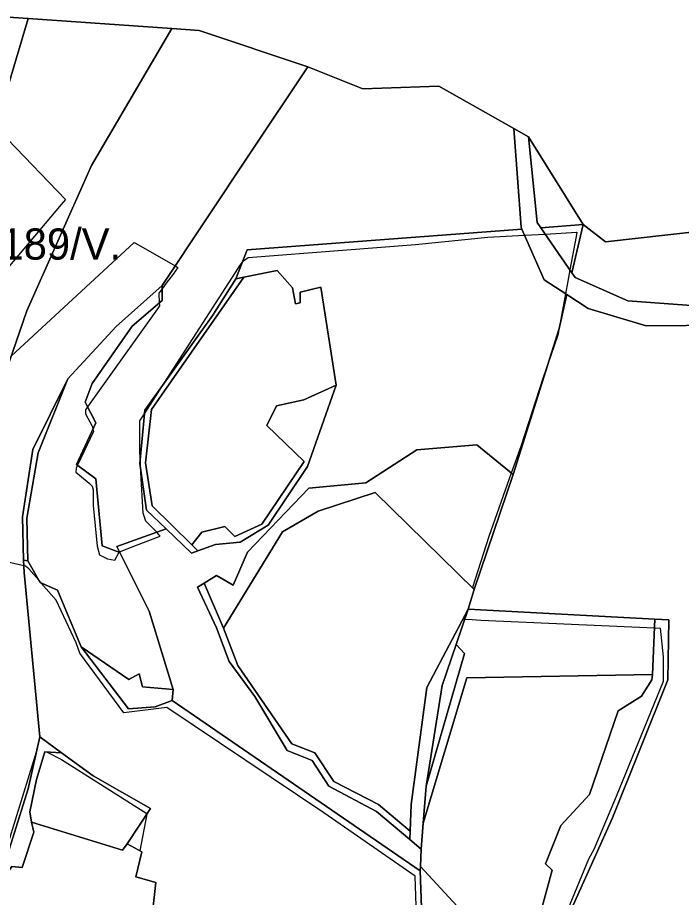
# Model space of a CAD drawing. Extents: x -477304 to -465429, y -1159113 to -1149210.
# Drawn here: x -470754.2 to -470435.2, y -1153492.5 to -1153069.5 of the extents above; entities that cross this region are included whole.
import ezdxf

# ---------------------------------------------------------------- set-up
doc = ezdxf.new("R2010")
doc.units = 0
for name, color, linetype in [('BPEJ_s', 7, 'Continuous'), ('ostatni_s', 7, 'Continuous'), ('PUPFL_s', 7, 'Continuous'), ('trav_porost_s', 7, 'Continuous')]:
    doc.layers.add(name, color=color, linetype=linetype)

msp = doc.modelspace()

# ---------------------------------------------------------------- linework, layer by layer
at = {"layer": 'BPEJ_s'}
msp.add_lwpolyline([(-470828.19, -1153220.47), (-470838.31, -1153220.93), (-470836.08, -1153218.21), (-470820.44, -1153199.12), (-470819.36, -1153196.94), (-470819.02, -1153196.25), (-470815.76, -1153193.17), (-470807.26, -1153182.12), (-470791.74, -1153164.27), (-470769.92, -1153139.67), (-470764.96, -1153134.08), (-470760.5, -1153129.83), (-470759.68, -1153128.99), (-470758.86, -1153128.15), (-470731.26, -1153156.98), (-470733.29, -1153159.38), (-470761.56, -1153192.75), (-470764.11, -1153194.02), (-470764.96, -1153195.94), (-470774.1, -1153206.99), (-470781.54, -1153214.85), (-470792.7, -1153216.23), (-470826.17, -1153220.38)], close=True, dxfattribs=at)
for points in [[(-470820.44, -1153199.12), (-470819.36, -1153196.94), (-470819.02, -1153196.25), (-470815.76, -1153193.17), (-470807.26, -1153182.12), (-470791.74, -1153164.27), (-470769.92, -1153139.67), (-470764.96, -1153134.08), (-470760.5, -1153129.83), (-470759.68, -1153128.99), (-470758.86, -1153128.15), (-470731.26, -1153156.98), (-470733.29, -1153159.38), (-470761.56, -1153192.75), (-470764.11, -1153194.02), (-470764.96, -1153195.94), (-470774.1, -1153206.99), (-470781.54, -1153214.85), (-470792.7, -1153216.23), (-470826.17, -1153220.38), (-470828.19, -1153220.47), (-470838.31, -1153220.93), (-470836.08, -1153218.21), (-470820.44, -1153199.12)], [(-470718.24, -1153266.57), (-470718.03, -1153267.41), (-470717.9, -1153267.91), (-470717.77, -1153268.42), (-470725.42, -1153284.69), (-470726.07, -1153286.06), (-470726.28, -1153287.97), (-470724.51, -1153289.45), (-470719.9, -1153293.28), (-470718.41, -1153294.77), (-470717.99, -1153296.47), (-470717.99, -1153304.12), (-470716.07, -1153323.68), (-470714.8, -1153327.72), (-470710.97, -1153329.63), (-470707.57, -1153330.27), (-470705.48, -1153326.5), (-470705.45, -1153326.44), (-470705.37, -1153326.41), (-470705.28, -1153326.38), (-470697.13, -1153323.18), (-470685.78, -1153318.73), (-470687.38, -1153316.93), (-470687.81, -1153316.45), (-470692.69, -1153311.56), (-470693.97, -1153307.74), (-470694.96, -1153288.14), (-470695.31, -1153281.15), (-470695.46, -1153278.19), (-470695.46, -1153263.31), (-470693.29, -1153259.95), (-470683.86, -1153245.31), (-470648.06, -1153189.77), (-470647.53, -1153189.01), (-470646.33, -1153187.27), (-470645.72, -1153186.37), (-470643.38, -1153184.88), (-470598.03, -1153181.28), (-470563.04, -1153178.51), (-470528.18, -1153175.11), (-470510.59, -1153174.1), (-470500.72, -1153173.53), (-470485.51, -1153172.66), (-470485.88, -1153174.68), (-470488.83, -1153190.73), (-470489.84, -1153196.2), (-470490.95, -1153202.22), (-470493.98, -1153218.72), (-470494.6, -1153222.08), (-470499.43, -1153236.1), (-470500.68, -1153239.74), (-470501.64, -1153242.54), (-470512.45, -1153275.64), (-470516.99, -1153288.51), (-470527.75, -1153319), (-470535.65, -1153343.51), (-470534.79, -1153344.36), (-470537.66, -1153353.83), (-470540.15, -1153358.56), (-470539.69, -1153358.6), (-470539.29, -1153358.63), (-470535.81, -1153358.87), (-470531.58, -1153359.17), (-470448.24, -1153362.9), (-470445.39, -1153363.03), (-470444.01, -1153376.82), (-470444.01, -1153388.72), (-470466.54, -1153443.98), (-470477.38, -1153469.49), (-470479.93, -1153474.16), (-470497.75, -1153517.72)], [(-470695.46, -1153278.19), (-470695.46, -1153263.31), (-470693.29, -1153259.95), (-470683.86, -1153245.31), (-470648.06, -1153189.77), (-470647.53, -1153189.01), (-470646.33, -1153187.27), (-470645.72, -1153186.37), (-470643.38, -1153184.88), (-470598.03, -1153181.28), (-470563.04, -1153178.51), (-470528.18, -1153175.11), (-470510.59, -1153174.1), (-470500.72, -1153173.53), (-470485.51, -1153172.66), (-470485.88, -1153174.68), (-470488.83, -1153190.73), (-470489.84, -1153196.2), (-470490.95, -1153202.22), (-470493.98, -1153218.72), (-470494.6, -1153222.08), (-470499.43, -1153236.1), (-470500.68, -1153239.74), (-470501.64, -1153242.54), (-470512.45, -1153275.64), (-470516.99, -1153288.51), (-470527.75, -1153319), (-470535.65, -1153343.51), (-470534.79, -1153344.36), (-470537.66, -1153353.83), (-470540.15, -1153358.56), (-470539.69, -1153358.6), (-470539.29, -1153358.63), (-470535.81, -1153358.87), (-470531.58, -1153359.17), (-470448.24, -1153362.9), (-470445.39, -1153363.03), (-470444.01, -1153376.82), (-470444.01, -1153388.72), (-470466.54, -1153443.98), (-470477.38, -1153469.49), (-470479.93, -1153474.16), (-470497.75, -1153517.72)], [(-470757.36, -1153232.29), (-470698.16, -1153177.66), (-470697.95, -1153177.77), (-470693.97, -1153179.99), (-470678.53, -1153188.79), (-470677.19, -1153189.55), (-470679.51, -1153192.75), (-470682.8, -1153197.16), (-470684.82, -1153199.87), (-470686.32, -1153201.89), (-470686.15, -1153206.6), (-470686.1, -1153208.05), (-470686.95, -1153209.54), (-470720.59, -1153256.59), (-470721.6, -1153258), (-470721.6, -1153259.91), (-470718.41, -1153265.86), (-470718.24, -1153266.57)], [(-470757.36, -1153232.29), (-470698.16, -1153177.66), (-470697.95, -1153177.77), (-470693.97, -1153179.99), (-470678.53, -1153188.79), (-470677.19, -1153189.55), (-470679.51, -1153192.75), (-470682.8, -1153197.16), (-470684.82, -1153199.87), (-470686.32, -1153201.89), (-470686.15, -1153206.6), (-470686.1, -1153208.05), (-470686.95, -1153209.54), (-470720.59, -1153256.59), (-470721.6, -1153258), (-470721.6, -1153259.91), (-470718.41, -1153265.86), (-470718.24, -1153266.57), (-470718.03, -1153267.41), (-470717.9, -1153267.91), (-470717.77, -1153268.42), (-470725.42, -1153284.69), (-470726.07, -1153286.06), (-470726.28, -1153287.97), (-470724.51, -1153289.45), (-470719.9, -1153293.28), (-470718.41, -1153294.77), (-470717.99, -1153296.47), (-470717.99, -1153304.12), (-470716.07, -1153323.68), (-470714.8, -1153327.72), (-470710.97, -1153329.63), (-470707.57, -1153330.27), (-470705.48, -1153326.5), (-470705.45, -1153326.44), (-470705.37, -1153326.41), (-470705.28, -1153326.38), (-470697.13, -1153323.18), (-470685.78, -1153318.73), (-470687.38, -1153316.93), (-470687.81, -1153316.45), (-470692.69, -1153311.56), (-470693.97, -1153307.74), (-470694.96, -1153288.14), (-470695.31, -1153281.15), (-470695.46, -1153278.19)], [(-470560.82, -1153554.23), (-470563.25, -1153482.24), (-470607.04, -1153451.85), (-470682.6, -1153401.09), (-470703.11, -1153403.81), (-470724.36, -1153375.12), (-470726.07, -1153370.01), (-470735.63, -1153349.61), (-470742.84, -1153341.35), (-470744.07, -1153339.95), (-470748.81, -1153334.52), (-470750.51, -1153333.24), (-470751.25, -1153333.07), (-470786.18, -1153324.99)], [(-470560.82, -1153554.23), (-470563.25, -1153482.24), (-470607.04, -1153451.85), (-470682.6, -1153401.09), (-470703.11, -1153403.81), (-470724.36, -1153375.12), (-470726.07, -1153370.01), (-470735.63, -1153349.61), (-470742.84, -1153341.35), (-470744.07, -1153339.95), (-470748.81, -1153334.52), (-470750.51, -1153333.24), (-470751.25, -1153333.07), (-470786.18, -1153324.99)], [(-470758.58, -1153466.09), (-470745.16, -1153422.45), (-470743.59, -1153415.34), (-470733.07, -1153423.03), (-470740.03, -1153422.58), (-470733.08, -1153426.13), (-470692.11, -1153452.07), (-470692.18, -1153452.44), (-470695.51, -1153470.06), (-470694.54, -1153470.6), (-470697.45, -1153482.6), (-470687.79, -1153485.27), (-470689.96, -1153503.96)], [(-470758.58, -1153466.09), (-470745.16, -1153422.45), (-470743.59, -1153415.34), (-470733.07, -1153423.03), (-470740.03, -1153422.58), (-470733.08, -1153426.13), (-470692.11, -1153452.07), (-470692.18, -1153452.44), (-470695.51, -1153470.06), (-470694.54, -1153470.6), (-470697.45, -1153482.6), (-470687.79, -1153485.27), (-470689.96, -1153503.96)]]:
    msp.add_lwpolyline(points, dxfattribs=at)
at = {"layer": 'ostatni_s'}
msp.add_lwpolyline([(-470413.51, -1153217.37), (-470452.22, -1153217.74), (-470480.02, -1153209.37), (-470490.27, -1153202.66), (-470501.16, -1153195.53), (-470511.87, -1153171.19), (-470512.29, -1153170.23), (-470515.72, -1153122.85), (-470508.67, -1153126.83), (-470504.51, -1153168.04), (-470502.81, -1153170.51), (-470487.85, -1153192.16), (-470486.31, -1153194.39), (-470460.98, -1153205.67), (-470419.69, -1153208.73)], dxfattribs=at)
for points in [[(-470670.71, -1153326.98), (-470682.91, -1153315.33), (-470692.32, -1153306.34), (-470695.57, -1153283.9), (-470693.13, -1153258.27), (-470660.4, -1153212.55), (-470649.43, -1153195.09), (-470645.48, -1153194.3), (-470689.91, -1153257.82), (-470692.83, -1153283.6), (-470689.64, -1153304.22), (-470670.5, -1153322.95), (-470667.7, -1153325.87)], [(-470667.72, -1153343.31), (-470664.57, -1153341.34), (-470655.31, -1153362.95), (-470648.38, -1153380.99), (-470622.45, -1153418.62), (-470611.46, -1153423.03), (-470602.19, -1153436.74), (-470580.88, -1153447.88), (-470565.63, -1153460.56), (-470565.8, -1153464.62), (-470581.72, -1153451.23), (-470604.61, -1153439.05), (-470612.62, -1153426.62), (-470624.71, -1153421.91), (-470640.23, -1153395.88), (-470652.53, -1153378.99), (-470658.62, -1153362.92)], [(-470559.29, -1153456.83), (-470560.27, -1153469.27), (-470565.8, -1153464.62), (-470565.63, -1153460.56), (-470565.1, -1153447.8), (-470557.5, -1153391.52), (-470537.66, -1153353.83), (-470543.43, -1153370.84), (-470550.15, -1153390.63), (-470557.89, -1153438.98)], [(-470550.15, -1153390.63), (-470543.43, -1153370.84), (-470539.41, -1153375.23), (-470557.89, -1153438.98)]]:
    msp.add_lwpolyline(points, close=True, dxfattribs=at)
at = {"layer": 'PUPFL_s'}
for points in [[(-470141.49, -1152904.26), (-470159.83, -1153027.2), (-470196.55, -1153131.39), (-470269.26, -1153193.18), (-470381.89, -1153167.25), (-470471.69, -1153177.21), (-470482.51, -1153168.98), (-470508.67, -1153126.83), (-470515.72, -1153122.85), (-470551.75, -1153102.5), (-470588.4, -1153103.66), (-470614.83, -1153093.11), (-470667.01, -1153075.64), (-470680.06, -1153074.72), (-470749.15, -1153069.86), (-470838.77, -1153063.75)], [(-470495.95, -1153515.41), (-470468.3, -1153454.14), (-470441.77, -1153387.79), (-470441.21, -1153359.03), (-470448.06, -1153358.66), (-470537.66, -1153353.83), (-470534.79, -1153344.36), (-470516.15, -1153289.21), (-470494.05, -1153219.03), (-470490.27, -1153202.66), (-470480.02, -1153209.37), (-470452.22, -1153217.74), (-470413.51, -1153217.37)], [(-470506.97, -1153514.57), (-470497.38, -1153479.45), (-470500.6, -1153476.3), (-470493.18, -1153457.89), (-470479.39, -1153443.01), (-470465.67, -1153402.78), (-470454.34, -1153395.71), (-470449.51, -1153387.86), (-470449.19, -1153385.38), (-470448.06, -1153358.66), (-470441.21, -1153359.03), (-470441.77, -1153387.79), (-470468.3, -1153454.14), (-470495.95, -1153515.41)], [(-470558.1, -1153554.66), (-470560.76, -1153479.63), (-470560.67, -1153477.67), (-470539.09, -1153500.92)]]:
    msp.add_lwpolyline(points, dxfattribs=at)
for points in [[(-470837.66, -1153218.38), (-470791.89, -1153213.51), (-470806.15, -1153261.43), (-470824.67, -1153323.7), (-470856.25, -1153220.57), (-470885.06, -1153222.76), (-470883.11, -1153197.11), (-470872.99, -1153108.01), (-470869.02, -1153068.2), (-470838.77, -1153063.75), (-470749.15, -1153069.86), (-470769.43, -1153138.02), (-470798.98, -1153168.47)], [(-470749.15, -1153069.86), (-470680.06, -1153074.72), (-470718.77, -1153140.52), (-470749.79, -1153210.48), (-470770.11, -1153269.07), (-470786.65, -1153326.63), (-470794.19, -1153402.72), (-470805.77, -1153450.48), (-470856.01, -1153429.02), (-470844.47, -1153390.24), (-470824.67, -1153323.7), (-470806.15, -1153261.43), (-470791.89, -1153213.51), (-470769.43, -1153138.02)], [(-470642.54, -1153134.73), (-470684.83, -1153198.24), (-470706.84, -1153218.06), (-470730.02, -1153243.13), (-470746.86, -1153277.15), (-470751.93, -1153309.49), (-470751.33, -1153330.35), (-470751.16, -1153336.26), (-470743.59, -1153415.34), (-470749.08, -1153440.22), (-470758.26, -1153469.42), (-470782.93, -1153459.59), (-470805.77, -1153450.48), (-470794.19, -1153402.72), (-470786.65, -1153326.63), (-470770.11, -1153269.07), (-470749.79, -1153210.48), (-470718.77, -1153140.52), (-470680.06, -1153074.72), (-470667.01, -1153075.64), (-470614.83, -1153093.11)], [(-470614.83, -1153093.11), (-470588.4, -1153103.66), (-470551.75, -1153102.5), (-470515.72, -1153122.85), (-470512.29, -1153170.23), (-470511.87, -1153171.19), (-470643.9, -1153181.11), (-470649.43, -1153195.09), (-470660.4, -1153212.55), (-470693.13, -1153258.27), (-470695.57, -1153283.9), (-470692.32, -1153306.34), (-470682.91, -1153315.33), (-470706.58, -1153323.79), (-470705.16, -1153326.62), (-470713.65, -1153323.48), (-470716.69, -1153291.27), (-470725.88, -1153284.35), (-470716.62, -1153264.38), (-470721.72, -1153254.39), (-470718.34, -1153245.37), (-470699.2, -1153217.82), (-470684.78, -1153205.42), (-470684.83, -1153198.24), (-470642.54, -1153134.73)], [(-470502.81, -1153170.51), (-470504.51, -1153168.04), (-470508.67, -1153126.83), (-470482.51, -1153168.98)], [(-470486.31, -1153194.39), (-470487.85, -1153192.16), (-470482.51, -1153168.98), (-470471.69, -1153177.21), (-470381.89, -1153167.25), (-470269.26, -1153193.18), (-470267.31, -1153249.98), (-470266.06, -1153286.42), (-470300.77, -1153226.98), (-470356.66, -1153196.29), (-470419.69, -1153208.73), (-470460.98, -1153205.67)], [(-470511.87, -1153171.19), (-470501.16, -1153195.53), (-470490.27, -1153202.66), (-470494.05, -1153219.03), (-470516.15, -1153289.21), (-470533.5, -1153274.85), (-470562.31, -1153277.35), (-470586.86, -1153293.16), (-470614.35, -1153295.73), (-470643.8, -1153326.56), (-470650.68, -1153342.37), (-470658.65, -1153337.64), (-470664.57, -1153341.34), (-470667.72, -1153343.31), (-470658.62, -1153362.92), (-470652.53, -1153378.99), (-470640.23, -1153395.88), (-470624.71, -1153421.91), (-470612.62, -1153426.62), (-470604.61, -1153439.05), (-470581.72, -1153451.23), (-470565.8, -1153464.62), (-470560.27, -1153469.27), (-470560.67, -1153477.67), (-470560.76, -1153479.63), (-470679.98, -1153397.88), (-470679.42, -1153392.49), (-470691.01, -1153354.78), (-470705.16, -1153326.62), (-470706.58, -1153323.79), (-470682.91, -1153315.33), (-470670.71, -1153326.98), (-470667.7, -1153325.87), (-470659.2, -1153322.74), (-470647.32, -1153321.61), (-470633.81, -1153313.48), (-470614.95, -1153285.23), (-470601.14, -1153246.21), (-470608.45, -1153199.12), (-470618.43, -1153201.54), (-470618.43, -1153206.65), (-470620.67, -1153207.14), (-470622.07, -1153199.37), (-470629.42, -1153191.1), (-470645.48, -1153194.3), (-470649.43, -1153195.09), (-470643.9, -1153181.11)], [(-470502.81, -1153170.51), (-470482.51, -1153168.98), (-470487.85, -1153192.16)], [(-470649.77, -1153318.91), (-470654.6, -1153314.15), (-470665.64, -1153316.9), (-470670.5, -1153322.95), (-470689.64, -1153304.22), (-470692.83, -1153283.6), (-470689.91, -1153257.82), (-470645.48, -1153194.3), (-470629.42, -1153191.1), (-470622.07, -1153199.37), (-470620.67, -1153207.14), (-470618.43, -1153206.65), (-470618.43, -1153201.54), (-470608.45, -1153199.12), (-470601.14, -1153246.21), (-470616.63, -1153253.19), (-470629.85, -1153256.14), (-470634.39, -1153265.57), (-470616.56, -1153282.95), (-470636.82, -1153313.03)], [(-470716.62, -1153264.38), (-470725.88, -1153284.35), (-470716.69, -1153291.27), (-470713.65, -1153323.48), (-470705.16, -1153326.62), (-470691.01, -1153354.78), (-470679.42, -1153392.49), (-470694.19, -1153391.19), (-470695.8, -1153385.03), (-470700.77, -1153387.76), (-470723.66, -1153371.93), (-470735.1, -1153344.8), (-470743.43, -1153341.09), (-470749.24, -1153330.66), (-470749.76, -1153310.07), (-470744.43, -1153278.72), (-470730.02, -1153243.13), (-470706.84, -1153218.06), (-470684.83, -1153198.24), (-470684.78, -1153205.42), (-470699.2, -1153217.82), (-470718.34, -1153245.37), (-470721.72, -1153254.39)], [(-470751.93, -1153309.49), (-470746.86, -1153277.15), (-470730.02, -1153243.13), (-470744.43, -1153278.72), (-470749.76, -1153310.07), (-470749.24, -1153330.66), (-470751.33, -1153330.35)], [(-470601.14, -1153246.21), (-470614.95, -1153285.23), (-470633.81, -1153313.48), (-470647.32, -1153321.61), (-470659.2, -1153322.74), (-470667.7, -1153325.87), (-470670.5, -1153322.95), (-470665.64, -1153316.9), (-470654.6, -1153314.15), (-470649.77, -1153318.91), (-470636.82, -1153313.03), (-470616.56, -1153282.95), (-470634.39, -1153265.57), (-470629.85, -1153256.14), (-470616.63, -1153253.19)], [(-470562.31, -1153277.35), (-470533.5, -1153274.85), (-470516.15, -1153289.21), (-470534.79, -1153344.36), (-470582.45, -1153297.73), (-470609.75, -1153306.74), (-470626.9, -1153316.76), (-470655.31, -1153362.95), (-470664.57, -1153341.34), (-470658.65, -1153337.64), (-470650.68, -1153342.37), (-470643.8, -1153326.56), (-470614.35, -1153295.73), (-470586.86, -1153293.16)], [(-470717.95, -1153434.08), (-470733.07, -1153423.03), (-470743.59, -1153415.34), (-470751.16, -1153336.26), (-470751.33, -1153330.35), (-470749.24, -1153330.66), (-470743.43, -1153341.09), (-470735.1, -1153344.8), (-470723.66, -1153371.93), (-470701, -1153401.75), (-470688.05, -1153400.84), (-470679.98, -1153397.88), (-470560.76, -1153479.63), (-470558.1, -1153554.66), (-470724.22, -1153528.15), (-470701.51, -1153503.4), (-470689.96, -1153503.96), (-470687.79, -1153485.27), (-470697.45, -1153482.6), (-470694.54, -1153470.6), (-470701.54, -1153466.74), (-470690.41, -1153449.73)], [(-470539.41, -1153375.23), (-470543.43, -1153370.84), (-470537.66, -1153353.83), (-470448.06, -1153358.66), (-470449.19, -1153385.38), (-470538.43, -1153386.85), (-470559.29, -1153456.83), (-470557.89, -1153438.98)], [(-470700.77, -1153387.76), (-470695.8, -1153385.03), (-470694.19, -1153391.19), (-470679.42, -1153392.49), (-470679.98, -1153397.88), (-470688.05, -1153400.84), (-470701, -1153401.75), (-470723.66, -1153371.93)], [(-470733.07, -1153423.03), (-470717.95, -1153434.08), (-470690.41, -1153449.73), (-470701.54, -1153466.74), (-470703.78, -1153469.81), (-470747.62, -1153456.34), (-470748.36, -1153451.25), (-470745.14, -1153435.85), (-470741.15, -1153422.51)]]:
    msp.add_lwpolyline(points, close=True, dxfattribs=at)
at = {"layer": 'trav_porost_s'}
for points in [[(-470557.5, -1153391.52), (-470565.1, -1153447.8), (-470565.63, -1153460.56), (-470580.88, -1153447.88), (-470602.19, -1153436.74), (-470611.46, -1153423.03), (-470622.45, -1153418.62), (-470648.38, -1153380.99), (-470655.31, -1153362.95), (-470626.9, -1153316.76), (-470609.75, -1153306.74), (-470582.45, -1153297.73), (-470534.79, -1153344.36), (-470537.66, -1153353.83)], [(-470538.43, -1153386.85), (-470449.19, -1153385.38), (-470449.51, -1153387.86), (-470454.34, -1153395.71), (-470465.67, -1153402.78), (-470479.39, -1153443.01), (-470493.18, -1153457.89), (-470500.6, -1153476.3), (-470497.38, -1153479.45), (-470506.97, -1153514.57), (-470503.82, -1153540.37), (-470516.49, -1153537.29), (-470532.8, -1153526.16), (-470532.8, -1153521.89), (-470539.09, -1153500.92), (-470560.67, -1153477.67), (-470560.27, -1153469.27), (-470559.29, -1153456.83)], [(-470780.77, -1153540.23), (-470793.43, -1153573.64), (-470795.9, -1153590.94), (-470797.76, -1153590.3), (-470795.56, -1153573.09), (-470783.47, -1153537.06), (-470772.04, -1153508.47), (-470764.5, -1153487.6), (-470759.4, -1153473.5), (-470758.26, -1153469.42), (-470749.08, -1153440.22), (-470743.59, -1153415.34), (-470733.07, -1153423.03), (-470741.15, -1153422.51), (-470745.14, -1153435.85), (-470748.36, -1153451.25), (-470747.62, -1153456.34), (-470746.36, -1153461.16), (-470752.11, -1153478.03), (-470756.99, -1153477.6), (-470760.5, -1153482.69), (-470764.79, -1153494.56)], [(-470765.15, -1153601.33), (-470795.9, -1153590.94), (-470793.43, -1153573.64), (-470780.77, -1153540.23), (-470764.79, -1153494.56), (-470760.5, -1153482.69), (-470756.99, -1153477.6), (-470752.11, -1153478.03), (-470746.36, -1153461.16), (-470747.62, -1153456.34), (-470703.78, -1153469.81), (-470701.54, -1153466.74), (-470694.54, -1153470.6), (-470697.45, -1153482.6), (-470687.79, -1153485.27), (-470689.96, -1153503.96), (-470701.51, -1153503.4), (-470724.22, -1153528.15), (-470753.13, -1153590.23)]]:
    msp.add_lwpolyline(points, close=True, dxfattribs=at)

# ---------------------------------------------------------------- texts
at = {"layer": 'BPEJ_s'}
msp.add_text('84189/V.', height=15, dxfattribs=at).set_placement((-470784.79, -1153185.84))

doc.saveas('drawing.dxf')
